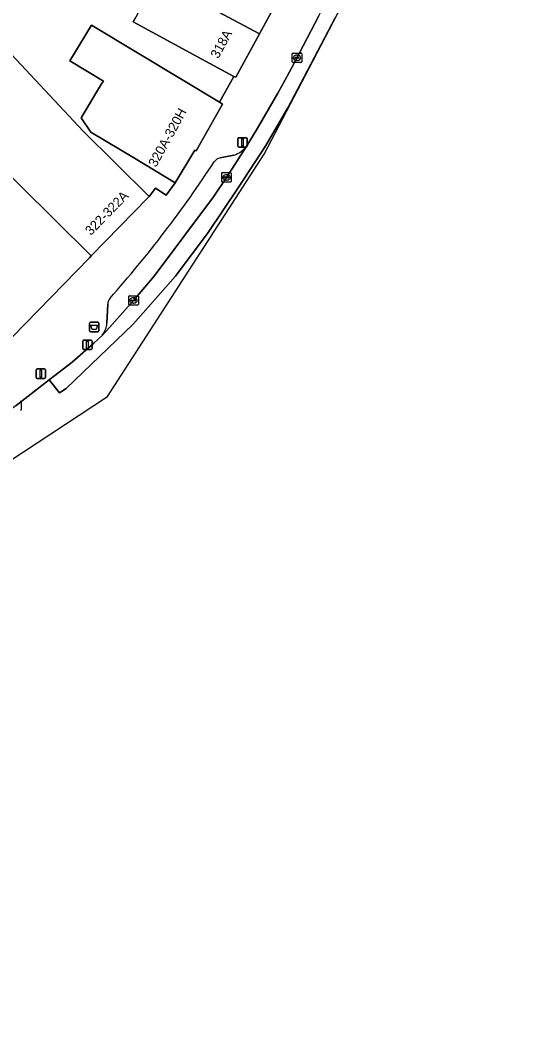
# Model space of a CAD drawing. Extents: x 159217 to 160349, y 381246 to 382172.
# Drawn here: x 160162.3 to 160214.8, y 381567.9 to 381674.9 of the extents above; entities that cross this region are included whole.
import ezdxf

# ---------------------------------------------------------------- set-up
doc = ezdxf.new("R2010")
doc.units = 0
for name, color, linetype in [('IMGEO_Afvalbak', 7, 'Continuous'), ('IMGEO_Drukknoppaal', 7, 'Continuous'), ('IMGEO_Erf', 7, 'Continuous'), ('IMGEO_Kolk', 7, 'Continuous'), ('IMGEO_Lichtmast', 7, 'Continuous'), ('IMGEO_Muur', 7, 'Continuous'), ('IMGEO_Pand', 7, 'Continuous'), ('IMGEO_Pand_nummerreeks', 7, 'Continuous'), ('IMGEO_Parkeervlak_open', 7, 'Continuous'), ('IMGEO_Rijbaan_lokaal_gesloten', 7, 'Continuous'), ('IMGEO_Verkeersregelinstallatiepaal', 7, 'Continuous'), ('IMGEO_Voetpad_open', 7, 'Continuous')]:
    doc.layers.add(name, color=color, linetype=linetype)

msp = doc.modelspace()

# ---------------------------------------------------------------- linework, layer by layer
at = {"layer": 'IMGEO_Afvalbak'}
for p, q in [((160169.53, 381642.22), (160169.53, 381643.02)), ((160169.53, 381643.02), (160169.53, 381642.22)), ((160169.63, 381643.12), (160170.42, 381643.12)), ((160170.42, 381643.12), (160169.63, 381643.12)), ((160170.52, 381643.02), (160170.52, 381642.22)), ((160170.52, 381642.22), (160170.52, 381643.02)), ((160170.42, 381642.12), (160169.63, 381642.12)), ((160169.63, 381642.12), (160170.42, 381642.12))]:
    msp.add_line(p, q, dxfattribs=at)
msp.add_lwpolyline([(160169.67, 381642.83), (160170.38, 381642.83), (160170.23, 381642.36), (160169.82, 381642.36), (160169.67, 381642.83)], dxfattribs=at)
for centre, start, end in [((160169.63, 381643.02), 90, 180), ((160169.63, 381643.02), 90, 180), ((160169.63, 381642.22), 180, 270), ((160169.63, 381642.22), 180, 270), ((160170.42, 381643.02), 0, 90), ((160170.42, 381643.02), 360, 90), ((160170.42, 381642.22), 270, 0), ((160170.42, 381642.22), 270, 0)]:
    msp.add_arc(centre, 0.1, start, end, dxfattribs=at)
at = {"layer": 'IMGEO_Drukknoppaal'}
for p, q in [((160168.82, 381640.34), (160168.82, 381641.13)), ((160168.82, 381641.13), (160168.82, 381640.34)), ((160168.92, 381641.23), (160169.71, 381641.23)), ((160169.71, 381641.23), (160168.92, 381641.23)), ((160169.81, 381641.13), (160169.81, 381640.34)), ((160169.81, 381640.34), (160169.81, 381641.13)), ((160169.71, 381640.24), (160168.92, 381640.24)), ((160168.92, 381640.24), (160169.71, 381640.24))]:
    msp.add_line(p, q, dxfattribs=at)
msp.add_lwpolyline([(160169.24, 381641.11), (160169.39, 381641.11), (160169.39, 381640.36), (160169.24, 381640.36), (160169.24, 381641.11)], dxfattribs=at)
for centre, start, end in [((160168.92, 381641.13), 90, 180), ((160168.92, 381641.13), 90, 180), ((160169.71, 381641.13), 0, 90), ((160169.71, 381641.13), 360, 90), ((160168.92, 381640.34), 180, 270), ((160168.92, 381640.34), 180, 270), ((160169.71, 381640.34), 270, 0), ((160169.71, 381640.34), 270, 0)]:
    msp.add_arc(centre, 0.1, start, end, dxfattribs=at)
at = {"layer": 'IMGEO_Erf'}
msp.add_lwpolyline([(160155.77, 381677.31), (160168.86, 381663.24), (160172.27, 381659.86), (160175.82, 381656.35), (160176.48, 381657.23), (160177.59, 381656.5), (160178.55, 381657.81), (160174.27, 381660.39), (160169.67, 381663.16), (160168.67, 381664.67), (160170.81, 381668.22), (160171, 381668.53), (160167.47, 381670.66), (160169.74, 381674.42), (160179.24, 381668.68), (160183.2, 381666.29), (160184.73, 381669.02), (160180.52, 381671.29), (160174.13, 381674.75), (160174.4, 381675.27)], dxfattribs=at)
at = {"layer": 'IMGEO_Kolk'}
for p, q in [((160190.87, 381670.56), (160190.87, 381671.41)), ((160190.94, 381671.48), (160191.8, 381671.48)), ((160191.36, 381671.26), (160191.38, 381671.26)), ((160191.87, 381671.41), (160191.87, 381670.56)), ((160191.8, 381670.48), (160190.94, 381670.48)), ((160191.13, 381670.98), (160191.13, 381670.99)), ((160191.17, 381671.03), (160191.57, 381671.03)), ((160191.56, 381670.94), (160191.17, 381670.94)), ((160191.38, 381670.7), (160191.35, 381670.7)), ((160191.61, 381670.99), (160191.61, 381670.98)), ((160183.45, 381657.96), (160183.45, 381658.81)), ((160183.52, 381658.88), (160184.38, 381658.88)), ((160183.71, 381658.38), (160183.71, 381658.39)), ((160183.75, 381658.43), (160184.15, 381658.43)), ((160184.14, 381658.34), (160183.75, 381658.34)), ((160183.94, 381658.66), (160183.96, 381658.66)), ((160184.19, 381658.39), (160184.19, 381658.38)), ((160184.45, 381658.81), (160184.45, 381657.96)), ((160184.38, 381657.88), (160183.52, 381657.88)), ((160183.96, 381658.1), (160183.93, 381658.1)), ((160173.68, 381644.99), (160173.68, 381645.85)), ((160173.75, 381645.92), (160174.6, 381645.92)), ((160173.93, 381645.41), (160173.93, 381645.43)), ((160174.37, 381645.38), (160173.97, 381645.38)), ((160173.98, 381645.46), (160174.38, 381645.46)), ((160174.16, 381645.7), (160174.19, 381645.7)), ((160174.42, 381645.43), (160174.42, 381645.41)), ((160174.68, 381645.85), (160174.68, 381644.99)), ((160174.6, 381644.92), (160173.75, 381644.92)), ((160174.19, 381645.14), (160174.16, 381645.14)), ((160162.34, 381634.76), (160162.34, 381633.91))]:
    msp.add_line(p, q, dxfattribs=at)
for points in [[(160190.87, 381670.56), (160190.87, 381671.41)], [(160190.94, 381671.48), (160191.8, 381671.48)], [(160191.87, 381671.41), (160191.87, 381670.56)], [(160191.8, 381670.48), (160190.94, 381670.48)], [(160183.45, 381657.96), (160183.45, 381658.81)], [(160183.52, 381658.88), (160184.38, 381658.88)], [(160184.45, 381658.81), (160184.45, 381657.96)], [(160184.38, 381657.88), (160183.52, 381657.88)], [(160173.68, 381644.99), (160173.68, 381645.85)], [(160173.75, 381645.92), (160174.6, 381645.92)], [(160174.68, 381645.85), (160174.68, 381644.99)], [(160174.6, 381644.92), (160173.75, 381644.92)], [(160162.34, 381634.76), (160162.34, 381633.91)]]:
    msp.add_lwpolyline(points, dxfattribs=at)
for centre, radius, start, end in [((160190.94, 381671.41), 0.0765, 91.552, 178.448), ((160190.94, 381671.41), 0.0765, 91.552, 178.448), ((160191.79, 381671.41), 0.0765, 1.552, 88.448), ((160191.79, 381671.41), 0.0765, 1.552, 88.448), ((160190.94, 381670.56), 0.0765, 181.552, 268.448), ((160190.94, 381670.56), 0.0765, 181.552, 268.448), ((160191.17, 381670.99), 0.0403, 85.8775, 175.7526), ((160191.16, 381670.98), 0.0366, 178.938, 274.7102), ((160191.57, 381670.98), 0.043, 264.8664, 352.4533), ((160191.57, 381670.99), 0.0386, 1.7309, 96.639), ((160191.79, 381670.56), 0.0765, 271.552, 358.448), ((160191.79, 381670.56), 0.0765, 271.552, 358.448), ((160183.52, 381658.81), 0.0765, 91.552, 178.448), ((160183.52, 381658.81), 0.0765, 91.552, 178.448), ((160183.75, 381658.39), 0.0403, 85.8775, 175.7526), ((160183.74, 381658.38), 0.0366, 178.938, 274.7102), ((160184.15, 381658.38), 0.043, 264.8664, 352.4533), ((160184.15, 381658.39), 0.0386, 1.7309, 96.639), ((160184.37, 381658.81), 0.0765, 1.552, 88.448), ((160184.37, 381658.81), 0.0765, 1.552, 88.448), ((160183.52, 381657.96), 0.0765, 181.552, 268.448), ((160183.52, 381657.96), 0.0765, 181.552, 268.448), ((160184.37, 381657.96), 0.0765, 271.552, 358.448), ((160184.37, 381657.96), 0.0765, 271.552, 358.448), ((160173.75, 381645.84), 0.0765, 91.552, 178.448), ((160173.75, 381645.84), 0.0765, 91.552, 178.448), ((160173.98, 381645.42), 0.0403, 85.8775, 175.7526), ((160173.97, 381645.41), 0.0366, 178.938, 274.7102), ((160174.38, 381645.42), 0.043, 264.8664, 352.4533), ((160174.38, 381645.42), 0.0386, 1.7309, 96.639), ((160174.6, 381645.84), 0.0765, 1.552, 88.448), ((160174.6, 381645.84), 0.0765, 1.552, 88.448), ((160173.75, 381645), 0.0765, 181.552, 268.448), ((160173.75, 381645), 0.0765, 181.552, 268.448), ((160174.6, 381645), 0.0765, 271.552, 358.448), ((160174.6, 381645), 0.0765, 271.552, 358.448), ((160162.26, 381634.76), 0.0765, 1.552, 88.448), ((160162.26, 381634.76), 0.0765, 1.552, 88.448), ((160162.26, 381633.91), 0.0765, 271.552, 358.448), ((160162.26, 381633.91), 0.0765, 271.552, 358.448)]:
    msp.add_arc(centre, radius, start, end, dxfattribs=at)
for centre, major_axis, ratio, start_param, end_param in [((160191.36, 381670.98), (-0.387, 0.002), 0.722429, 4.712389, 7.853982), ((160191.38, 381670.98), (-0.39, 0.002), 0.717154, 1.570796, 4.712389), ((160183.94, 381658.38), (-0.387, 0.002), 0.722429, 4.712389, 7.853982), ((160183.96, 381658.38), (-0.39, 0.002), 0.717154, 1.570796, 4.712389), ((160174.16, 381645.42), (-0.387, 0.002), 0.722429, 4.712389, 7.853982), ((160174.19, 381645.42), (-0.39, 0.002), 0.717154, 1.570796, 4.712389)]:
    msp.add_ellipse(centre, major_axis=major_axis, ratio=ratio, start_param=start_param, end_param=end_param, dxfattribs=at)
at = {"layer": 'IMGEO_Lichtmast'}
for p, q in [((160185.24, 381662.56), (160186.03, 381662.56)), ((160186.03, 381662.56), (160185.24, 381662.56)), ((160185.14, 381661.66), (160185.14, 381662.46)), ((160185.14, 381662.46), (160185.14, 381661.66)), ((160186.03, 381661.56), (160185.24, 381661.56)), ((160185.24, 381661.56), (160186.03, 381661.56)), ((160186.13, 381662.46), (160186.13, 381661.66)), ((160186.13, 381661.66), (160186.13, 381662.46))]:
    msp.add_line(p, q, dxfattribs=at)
msp.add_lwpolyline([(160185.56, 381662.43), (160185.71, 381662.43), (160185.71, 381661.68), (160185.56, 381661.68), (160185.56, 381662.43)], dxfattribs=at)
for centre, start, end in [((160185.24, 381662.46), 90, 180), ((160185.24, 381662.46), 90, 180), ((160186.03, 381662.46), 0, 90), ((160186.03, 381662.46), 360, 90), ((160185.24, 381661.66), 180, 270), ((160185.24, 381661.66), 180, 270), ((160186.03, 381661.66), 270, 0), ((160186.03, 381661.66), 270, 0)]:
    msp.add_arc(centre, 0.1, start, end, dxfattribs=at)
at = {"layer": 'IMGEO_Muur'}
msp.add_lwpolyline([(160175.82, 381656.35), (160176.48, 381657.23), (160177.59, 381656.5), (160178.55, 381657.81)], dxfattribs=at)
at = {"layer": 'IMGEO_Pand'}
for points in [[(160176.56, 381679.33), (160187.42, 381673.5), (160189.7, 381677.7), (160189.81, 381677.91), (160185.71, 381680.77), (160182.89, 381682.72), (160180.27, 381677.83), (160176.77, 381679.72)], [(160155.77, 381677.31), (160152.78, 381680.53), (160146.27, 381673.95), (160145.95, 381673.63), (160148.27, 381671.34), (160149.78, 381669.84), (160153.35, 381666.31), (160154.45, 381665.22), (160154.63, 381665.04), (160169.73, 381650.1), (160175.69, 381656.21), (160175.82, 381656.35), (160172.27, 381659.86), (160168.86, 381663.24)], [(160176.56, 381679.33), (160174.4, 381675.27), (160174.13, 381674.75), (160180.52, 381671.29), (160184.73, 381669.02), (160184.93, 381668.92), (160187.42, 381673.5)], [(160183.2, 381666.29), (160179.24, 381668.68), (160169.74, 381674.42), (160167.47, 381670.66), (160171, 381668.53), (160170.81, 381668.22), (160168.67, 381664.67), (160169.67, 381663.16), (160174.27, 381660.39), (160178.55, 381657.81), (160180.62, 381661.23), (160180.76, 381661.16), (160183.52, 381666.1)], [(160154.63, 381665.04), (160140.48, 381650.75), (160156.01, 381636.02), (160169.54, 381649.91), (160169.73, 381650.1)]]:
    msp.add_lwpolyline(points, close=True, dxfattribs=at)
at = {"layer": 'IMGEO_Parkeervlak_open'}
for points in [[(160170.89, 381641.77), (160171.65, 381642.57), (160174.17, 381645.42), (160176.35, 381647.99), (160182.58, 381656.33), (160183.95, 381658.38), (160186.03, 381661.61)], [(160184.74, 381660.73), (160183.3, 381660.44)], [(160171.46, 381645.04), (160171.37, 381643.02)]]:
    msp.add_lwpolyline(points, dxfattribs=at)
for centre, radius, start, end in [((160183.89, 381663.36), 2.76, 288.0295, 320.76), ((160183.44, 381659.54), 0.904, 98.9605, 148.9602), ((160077.8, 381728.79), 125.41, 318.479, 326.7396), ((160172.35, 381645.06), 0.883, 137.11, 181.0267), ((160169.34, 381643.08), 2.02, 319.6266, 358.494)]:
    msp.add_arc(centre, radius, start, end, dxfattribs=at)
at = {"layer": 'IMGEO_Rijbaan_lokaal_gesloten'}
for points in [[(160068.23, 381567.86), (160095.67, 381586.06), (160128.62, 381607.91), (160140.09, 381615.52), (160156.6, 381625.53), (160171.42, 381635.3), (160187.92, 381660.81), (160192.65, 381669.89), (160214.8, 381712.4)], [(160193.67, 381675.39), (160190.79, 381669.88), (160190.14, 381668.66), (160189.36, 381667.25), (160187.09, 381663.31), (160186.03, 381661.61), (160183.95, 381658.38), (160182.58, 381656.33), (160176.35, 381647.99), (160174.17, 381645.42), (160171.65, 381642.57), (160170.89, 381641.77), (160169.99, 381640.93), (160167.7, 381638.9), (160165.31, 381637.04), (160166.39, 381635.67), (160167.07, 381636.15), (160174.13, 381642.91), (160178.58, 381647.98), (160182.04, 381652.59), (160185.19, 381657.28), (160188.11, 381661.73), (160190.41, 381665.72), (160192.48, 381669.64), (160195.4, 381675.17)], [(160195.4, 381675.17), (160192.48, 381669.64), (160190.41, 381665.72), (160188.11, 381661.73), (160185.19, 381657.28), (160182.04, 381652.59), (160178.58, 381647.98), (160174.13, 381642.91), (160167.07, 381636.15), (160166.39, 381635.67), (160165.31, 381637.04), (160161.83, 381634.34), (160160.85, 381633.62), (160160.61, 381633.46), (160160.41, 381633.34), (160138.74, 381619.24), (160139.59, 381617.87), (160137.27, 381616.31), (160135.36, 381615.03), (160108.25, 381596.98), (160074.47, 381574.78)]]:
    msp.add_lwpolyline(points, dxfattribs=at)
at = {"layer": 'IMGEO_Verkeersregelinstallatiepaal'}
for p, q in [((160163.92, 381637.31), (160163.92, 381638.11)), ((160163.92, 381638.11), (160163.92, 381637.31)), ((160164.02, 381638.21), (160164.81, 381638.21)), ((160164.81, 381638.21), (160164.02, 381638.21)), ((160164.91, 381638.11), (160164.91, 381637.31)), ((160164.91, 381637.31), (160164.91, 381638.11)), ((160164.81, 381637.21), (160164.02, 381637.21)), ((160164.02, 381637.21), (160164.81, 381637.21))]:
    msp.add_line(p, q, dxfattribs=at)
msp.add_lwpolyline([(160164.34, 381638.08), (160164.49, 381638.08), (160164.49, 381637.33), (160164.34, 381637.33), (160164.34, 381638.08)], dxfattribs=at)
for centre, start, end in [((160164.02, 381638.11), 90, 180), ((160164.02, 381638.11), 90, 180), ((160164.81, 381638.11), 0, 90), ((160164.81, 381638.11), 360, 90), ((160164.02, 381637.31), 180, 270), ((160164.02, 381637.31), 180, 270), ((160164.81, 381637.31), 270, 0), ((160164.81, 381637.31), 270, 0)]:
    msp.add_arc(centre, 0.1, start, end, dxfattribs=at)
at = {"layer": 'IMGEO_Voetpad_open'}
for points in [[(160186.03, 381661.61), (160187.09, 381663.31), (160189.36, 381667.25), (160190.14, 381668.66), (160190.79, 381669.88), (160193.67, 381675.39), (160195.58, 381679.24), (160197.36, 381682.82), (160199.38, 381686.89)], [(160189.7, 381677.7), (160187.42, 381673.5), (160184.93, 381668.92), (160184.73, 381669.02), (160183.2, 381666.29), (160183.52, 381666.1), (160180.76, 381661.16), (160180.62, 381661.23), (160178.55, 381657.81), (160177.59, 381656.5), (160176.48, 381657.23), (160175.82, 381656.35), (160175.69, 381656.21), (160169.73, 381650.1), (160169.54, 381649.91), (160156.01, 381636.02)], [(160183.3, 381660.44), (160184.74, 381660.73)], [(160171.37, 381643.02), (160171.46, 381645.04)], [(160161.83, 381634.34), (160165.31, 381637.04), (160167.7, 381638.9), (160169.99, 381640.93), (160170.89, 381641.77)]]:
    msp.add_lwpolyline(points, dxfattribs=at)
for centre, radius, start, end in [((160183.89, 381663.36), 2.76, 288.0295, 320.76), ((160183.44, 381659.54), 0.904, 98.9605, 148.9602), ((160077.8, 381728.79), 125.41, 318.479, 326.7396), ((160172.35, 381645.06), 0.883, 137.11, 181.0267), ((160169.34, 381643.08), 2.02, 319.6266, 358.494)]:
    msp.add_arc(centre, radius, start, end, dxfattribs=at)

# ---------------------------------------------------------------- texts
at = {"layer": 'IMGEO_Pand_nummerreeks'}
for s, rotation, p in [('318A', 61.4784, (160183.09, 381670.82)), ('320A-320H', 61.2034, (160176.54, 381659.38)), ('322-322A', 45.6991, (160169.68, 381652.2))]:
    msp.add_text(s, height=1, rotation=rotation, dxfattribs=at).set_placement(p)

doc.saveas('drawing.dxf')
